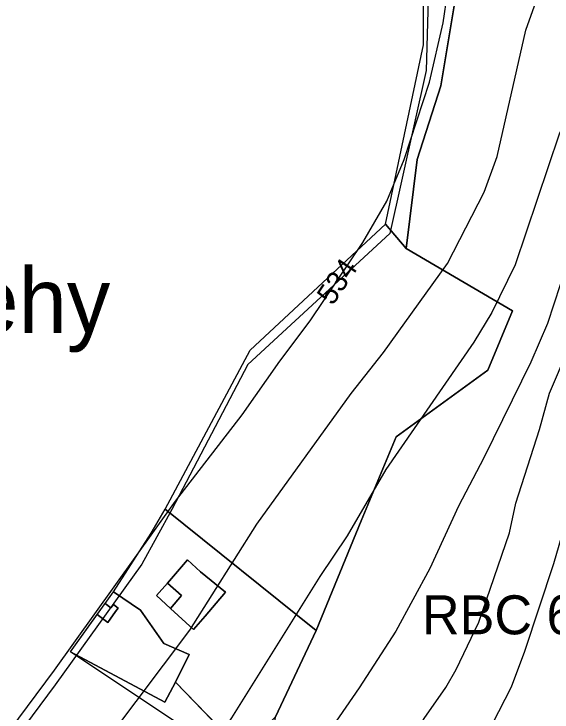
# Model space of a CAD drawing. Extents: x -709418 to -703832, y -1161719 to -1157826.
# Drawn here: x -708615.2 to -708408.2, y -1158569.3 to -1158300.7 of the extents above; entities that cross this region are included whole.
import ezdxf

# ---------------------------------------------------------------- set-up
doc = ezdxf.new("R2010")
doc.units = 0
for name, color, linetype in [('102_obvod PÚ', 7, 'Continuous'), ('103_hranice KÚ', 7, 'Continuous'), ('104_název KÚ', 7, 'Continuous'), ('120_vrstevnice hlavní', 7, 'Continuous'), ('121_vrstevnice hlavní_popis', 7, 'Continuous'), ('122_vrstevnice základní', 7, 'Continuous'), ('206_TTP_KN', 7, 'Continuous'), ('209_zastavěná plocha_KN', 7, 'Continuous'), ('210_ostatní plocha_KN', 7, 'Continuous'), ('605_RBC_návrh_popis', 7, 'Continuous')]:
    doc.layers.add(name, color=color, linetype=linetype)

msp = doc.modelspace()

# ---------------------------------------------------------------- linework, layer by layer
at = {"layer": '102_obvod PÚ'}
msp.add_lwpolyline([(-708616.95, -1158628.4), (-708597.56, -1158633.65), (-708586.07, -1158628.88), (-708579.96, -1158623.75), (-708573.63, -1158621.53), (-708561.65, -1158626.15), (-708556.81, -1158611.32), (-708547.68, -1158611.72), (-708535.59, -1158584.74), (-708593.47, -1158546.09), (-708576.88, -1158523.06), (-708562.45, -1158500.48), (-708557.03, -1158491.24), (-708524.37, -1158430.08), (-708472.33, -1158381.55), (-708457.62, -1158312.54), (-708457.79, -1158255.73)], dxfattribs=at)
at = {"layer": '103_hranice KÚ'}
msp.add_lwpolyline([(-708455.01, -1158262.66), (-708456.58, -1158322.46), (-708470.65, -1158385.22), (-708525.23, -1158435.59), (-708554.43, -1158491.37), (-708565.96, -1158512.43), (-708599.28, -1158558.88), (-708614.09, -1158578.67), (-708671.1, -1158638.47)], dxfattribs=at)
at = {"layer": '120_vrstevnice hlavní'}
for points in [[(-708352.34, -1158295.55), (-708356.91, -1158302.55), (-708366.06, -1158314.55), (-708374.77, -1158327.55), (-708384.49, -1158344.41), (-708390.34, -1158356.7), (-708395.77, -1158371.56), (-708405.06, -1158404.99), (-708409.92, -1158419.84)], [(-708409.92, -1158419.84), (-708416.34, -1158434.7), (-708434.49, -1158471.56), (-708444.2, -1158490.13), (-708455.2, -1158514.13), (-708468.35, -1158538.14), (-708482.35, -1158559.99), (-708501.78, -1158588.14), (-708526.21, -1158619.43), (-708536.64, -1158629.85), (-708559.07, -1158647.71), (-708566.64, -1158654.43), (-708589.21, -1158679.14), (-708598.35, -1158690.14), (-708618.64, -1158717.29)]]:
    msp.add_lwpolyline(points, dxfattribs=at)
at = {"layer": '122_vrstevnice základní'}
for points in [[(-708623.78, -1158585.71), (-708599.64, -1158553.14), (-708553.07, -1158488.13), (-708527.35, -1158454.99), (-708512.92, -1158434.27), (-708501.21, -1158418.84), (-708481.06, -1158388.7), (-708471.78, -1158372.7), (-708465.06, -1158356.7), (-708455.35, -1158326.98), (-708450.06, -1158304.12), (-708448.49, -1158292.7), (-708447.63, -1158274.69), (-708448.06, -1158266.69), (-708450.78, -1158244.69)], [(-708623.78, -1158641.85), (-708612.21, -1158622.71), (-708603.35, -1158610.14), (-708578.35, -1158578.71), (-708547.49, -1158537.85), (-708521.78, -1158496.99), (-708485.49, -1158446.7), (-708473.06, -1158430.99), (-708448.49, -1158396.7), (-708434.35, -1158369.27), (-708429.35, -1158355.56), (-708418.35, -1158306.98), (-708408.34, -1158278.7)], [(-708376.91, -1158285.27), (-708405.49, -1158346.98), (-708422.35, -1158397.27)], [(-708497.63, -1158627.57), (-708492.21, -1158620.57), (-708484.06, -1158612.43), (-708472.35, -1158596.57), (-708457.35, -1158571.85), (-708449.06, -1158559.85), (-708445.06, -1158552.99), (-708436.35, -1158534.71), (-708424.63, -1158500.42), (-708422.2, -1158488.99), (-708413.06, -1158460.56), (-708409.2, -1158446.56), (-708402.06, -1158429.84), (-708393.77, -1158407.84), (-708390.06, -1158399.84), (-708384.49, -1158380.41), (-708374.77, -1158360.98), (-708367.91, -1158350.13), (-708360.34, -1158340.7), (-708351.48, -1158331.12), (-708329.77, -1158311.98), (-708309.91, -1158297.98)], [(-708443.2, -1158597.28), (-708423.77, -1158559.56), (-708418.63, -1158545.85), (-708407.49, -1158512.13), (-708402.34, -1158494.13), (-708388.63, -1158436.13), (-708382.06, -1158414.13), (-708370.63, -1158382.13), (-708361.06, -1158364.13), (-708351.48, -1158351.41), (-708332.77, -1158332.27), (-708325.06, -1158325.98), (-708311.91, -1158316.7), (-708298.2, -1158309.12), (-708289.2, -1158305.7), (-708280.77, -1158303.84), (-708261.62, -1158302.12), (-708248.19, -1158304.41), (-708234.48, -1158307.7)], [(-708422.35, -1158397.27), (-708431.35, -1158415.56), (-708438.35, -1158426.99), (-708472.2, -1158475.99), (-708487.06, -1158501.56), (-708497.49, -1158517.13), (-708531.49, -1158571.57), (-708549.35, -1158597.71), (-708575.78, -1158629.28), (-708597.5, -1158656.28), (-708622.78, -1158686.14)]]:
    msp.add_lwpolyline(points, dxfattribs=at)
at = {"layer": '206_TTP_KN'}
for p, q in [((-708524.37, -1158430.08), (-708472.33, -1158381.55)), ((-708472.33, -1158381.55), (-708464.37, -1158390.93)), ((-708464.37, -1158390.93), (-708423.46, -1158414.93)), ((-708423.46, -1158414.93), (-708432.88, -1158437.8)), ((-708557.03, -1158491.24), (-708524.37, -1158430.08)), ((-708432.88, -1158437.8), (-708468.24, -1158463.41)), ((-708468.24, -1158463.41), (-708481.68, -1158495.76)), ((-708498.93, -1158537.95), (-708557.03, -1158491.24)), ((-708481.68, -1158495.76), (-708498.93, -1158537.95)), ((-708580.14, -1158527.58), (-708576.88, -1158523.06)), ((-708576.88, -1158523.06), (-708566.52, -1158530.15)), ((-708577.94, -1158529.21), (-708580.14, -1158527.58)), ((-708576.94, -1158527.99), (-708577.94, -1158529.21)), ((-708575.1, -1158529.35), (-708576.94, -1158527.99)), ((-708579.04, -1158534.82), (-708576.11, -1158530.68)), ((-708576.11, -1158530.68), (-708575.1, -1158529.35)), ((-708566.52, -1158530.15), (-708557.53, -1158542.93)), ((-708593.47, -1158546.09), (-708583.14, -1158531.74)), ((-708583.14, -1158531.74), (-708579.04, -1158534.82)), ((-708557.53, -1158542.93), (-708547.75, -1158547.21)), ((-708557.17, -1158565.55), (-708593.47, -1158546.09)), ((-708593.47, -1158546.09), (-708557.17, -1158565.55)), ((-708535.59, -1158584.74), (-708593.47, -1158546.09)), ((-708547.75, -1158547.21), (-708553.11, -1158557.77)), ((-708553.11, -1158557.77), (-708557.17, -1158565.55)), ((-708557.17, -1158565.55), (-708553.11, -1158557.77)), ((-708553.11, -1158557.77), (-708532.91, -1158578.61))]:
    msp.add_line(p, q, dxfattribs=at)
for points in [[(-708516.99, -1158593.67), (-708514.64, -1158571.11), (-708498.93, -1158537.95), (-708481.68, -1158495.76), (-708468.24, -1158463.41), (-708432.88, -1158437.8), (-708423.46, -1158414.93), (-708464.37, -1158390.93), (-708460.09, -1158356.68), (-708451.04, -1158328.33), (-708444.59, -1158289.87)], [(-708576.88, -1158523.06), (-708562.45, -1158500.48), (-708557.03, -1158491.24), (-708498.93, -1158537.95), (-708514.64, -1158571.11), (-708522.78, -1158579.53), (-708532.91, -1158578.61), (-708553.11, -1158557.77), (-708547.75, -1158547.21), (-708557.53, -1158542.93), (-708566.52, -1158530.15), (-708576.88, -1158523.06)], [(-708560.31, -1158524.48), (-708554.93, -1158529.45), (-708546.14, -1158537.58), (-708541.65, -1158532.37), (-708537.47, -1158527.44), (-708533.83, -1158523.23), (-708543.4, -1158515.31), (-708548.43, -1158510.78), (-708556.19, -1158519.73), (-708560.31, -1158524.48)]]:
    msp.add_lwpolyline(points, dxfattribs=at)
at = {"layer": '209_zastavěná plocha_KN'}
for p, q in [((-708556.19, -1158519.73), (-708548.43, -1158510.78)), ((-708548.43, -1158510.78), (-708543.4, -1158515.31)), ((-708543.4, -1158515.31), (-708533.83, -1158523.23)), ((-708560.31, -1158524.48), (-708556.19, -1158519.73)), ((-708556.19, -1158519.73), (-708550.76, -1158524.47)), ((-708550.76, -1158524.47), (-708556.19, -1158519.73)), ((-708554.93, -1158529.45), (-708560.31, -1158524.48)), ((-708550.76, -1158524.47), (-708554.93, -1158529.45)), ((-708554.93, -1158529.45), (-708550.76, -1158524.47)), ((-708533.83, -1158523.23), (-708537.47, -1158527.44)), ((-708583.14, -1158531.74), (-708580.14, -1158527.58)), ((-708580.14, -1158527.58), (-708577.94, -1158529.21)), ((-708577.94, -1158529.21), (-708576.94, -1158527.99)), ((-708576.94, -1158527.99), (-708575.1, -1158529.35)), ((-708537.47, -1158527.44), (-708541.65, -1158532.37)), ((-708576.11, -1158530.68), (-708579.04, -1158534.82)), ((-708575.1, -1158529.35), (-708576.11, -1158530.68)), ((-708546.14, -1158537.58), (-708554.93, -1158529.45)), ((-708579.04, -1158534.82), (-708583.14, -1158531.74)), ((-708541.65, -1158532.37), (-708546.14, -1158537.58))]:
    msp.add_line(p, q, dxfattribs=at)
at = {"layer": '210_ostatní plocha_KN'}
for p, q in [((-708457.62, -1158312.54), (-708457.79, -1158255.73)), ((-708444.59, -1158289.87), (-708451.04, -1158328.33)), ((-708472.33, -1158381.55), (-708457.62, -1158312.54)), ((-708451.04, -1158328.33), (-708460.09, -1158356.68)), ((-708460.09, -1158356.68), (-708464.37, -1158390.93)), ((-708464.37, -1158390.93), (-708472.33, -1158381.55))]:
    msp.add_line(p, q, dxfattribs=at)

# ---------------------------------------------------------------- texts
at = {"layer": '104_název KÚ'}
msp.add_text('k. ú. Kačlehy', height=25, dxfattribs=at).set_placement((-708769.52, -1158423.4))
at = {"layer": '121_vrstevnice hlavní_popis'}
msp.add_text('534', height=8, rotation=56.2441, dxfattribs=at).set_placement((-708492.58, -1158413.21))
at = {"layer": '605_RBC_návrh_popis'}
msp.add_text('RBC 669', height=15, dxfattribs=at).set_placement((-708458.26, -1158539.41))

doc.saveas('drawing.dxf')
